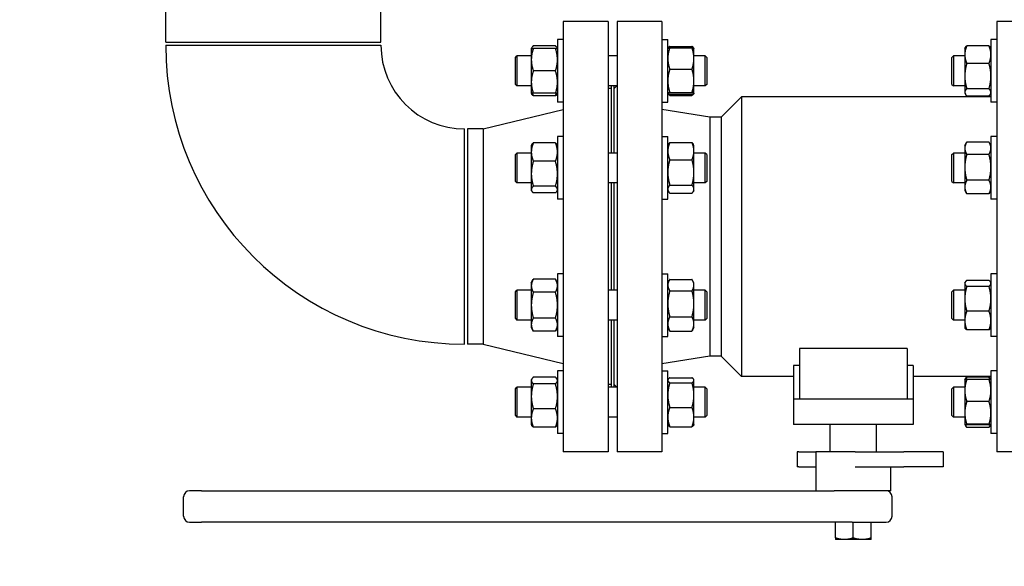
# Model space of a CAD drawing. Header units: inches. Extents: x 5 to 1128, y -85 to 748.
# Tile 302 of 656: x 366 to 386, y 579 to 591. Entities that reach past the tile are written whole.
import ezdxf

# ---------------------------------------------------------------- set-up
doc = ezdxf.new("R2010")
doc.units = ezdxf.units.IN
doc.header["$LTSCALE"] = 32
doc.header["$MEASUREMENT"] = 0
doc.layers.add('Dimension (ANSI)', color=7, linetype='Continuous', lineweight=25)
doc.layers.add('Visible (ANSI)', color=7, linetype='Continuous', lineweight=30)
doc.styles.add('Note Text (ANSI)', font='tahoma.ttf')
doc.dimstyles.new('SB Fraction-16 (ANSI)', dxfattribs={"dimscale": 32, "dimtxt": 0.125, "dimasz": 0.098425, "dimexe": 0.125, "dimexo": 0.0625, "dimgap": 0.031496, "dimtad": 0, "dimtih": 1, "dimtoh": 1, "dimdec": 4, "dimrnd": 1e-08, "dimzin": 0, "dimdsep": 46, "dimlunit": 5, "dimtxsty": 'Note Text (ANSI)', "dimcen": 0.09, "dimdle": 0.393701, "dimclrd": 256, "dimclre": 256, "dimclrt": 256, "dimadec": 0, "dimazin": 3, "dimtfac": 0.96, "dimtofl": 0, "dimtmove": 0, "dimatfit": 3, "dimfxl": 1, "dimfrac": 2, "dimtolj": 1, "dimtzin": 12, "dimlwd": -1, "dimlwe": -1, "dimarcsym": 0})

# ---------------------------------------------------------------- blocks, each defined once
blk = doc.blocks.new('*D19')
at = {"layer": 'Defpoints', "color": 0, "transparency": 16777216}
for p in [(484.781, 699.94), (324.685, 555.94), (484.781, 555.94)]:
    blk.add_point(p, dxfattribs=at)
at = {"layer": 'Dimension (ANSI)', "transparency": 16777216}
for p, q in [((482.781, 699.94), (320.685, 699.94)), ((324.685, 696.79), (324.685, 635.454)), ((324.685, 559.089), (324.685, 629.425)), ((482.781, 555.94), (320.685, 555.94))]:
    blk.add_line(p, q, dxfattribs=at)
for points in [[(324.16, 696.79), (325.21, 696.79), (324.685, 699.94)], [(324.16, 559.089), (325.21, 559.089), (324.685, 555.94)]]:
    blk.add_solid(points, dxfattribs=at)
at = {"layer": 'Dimension (ANSI)', "transparency": 16777216, "insert": (320.552, 634.446), "char_height": 4, "attachment_point": 1, "style": 'Note Text (ANSI)'}
blk.add_mtext('\\A1;144', dxfattribs=at)

msp = doc.modelspace()

# ---------------------------------------------------------------- linework, layer by layer
at = {"layer": 'Visible (ANSI)'}
for p, q in [((368.90563, 590.18978), (368.90563, 596.15478)), ((373.40563, 590.18978), (373.40563, 596.15478)), ((377.21813, 590.62728), (377.21813, 581.62728)), ((378.15813, 590.62728), (377.21813, 590.62728)), ((378.15813, 590.62728), (378.15813, 581.62728)), ((378.34063, 590.62728), (378.34063, 581.62728)), ((379.28063, 590.62728), (378.34063, 590.62728)), ((379.28063, 590.62728), (379.28063, 581.62728)), ((386.28063, 590.62728), (386.28063, 581.62728)), ((387.22063, 590.62728), (386.28063, 590.62728)), ((368.90563, 590.18978), (373.40563, 590.18978)), ((377.09613, 590.24808), (377.09613, 588.93558)), ((377.21813, 590.24808), (377.09613, 590.24808)), ((379.28063, 590.24853), (379.40263, 590.24853)), ((379.40263, 588.93603), (379.40263, 590.24853)), ((386.15863, 590.24853), (386.15863, 588.93603)), ((386.28063, 590.24853), (386.15863, 590.24853)), ((368.90563, 590.12728), (373.40563, 590.12728)), ((376.54913, 590.06058), (376.55868, 590.07711)), ((376.54913, 590.06058), (376.54913, 589.8262)), ((377.05427, 590.11465), (376.591, 590.11465)), ((377.05427, 590.06058), (376.591, 590.06058)), ((377.09613, 590.06058), (377.08659, 590.07711)), ((379.40263, 590.06103), (379.40316, 590.06195)), ((379.40373, 590.06275), (379.4081, 590.07032)), ((379.4445, 590.10515), (379.90777, 590.10515)), ((379.4445, 590.07702), (379.90777, 590.07702)), ((379.94854, 590.06275), (379.94417, 590.07032)), ((379.94963, 590.06103), (379.9491, 590.06195)), ((379.94963, 589.85156), (379.94963, 590.06103)), ((385.61163, 590.06103), (385.62327, 590.08119)), ((385.61163, 590.06103), (385.61163, 589.93235)), ((386.11677, 590.11861), (385.6535, 590.11861)), ((386.15863, 590.06103), (386.147, 590.08119)), ((376.21813, 589.87303), (376.24943, 589.90433)), ((376.21813, 589.31063), (376.21813, 589.87303)), ((376.24943, 589.90433), (376.24943, 589.27933)), ((376.54913, 589.90433), (376.24943, 589.90433)), ((376.54913, 589.8262), (376.54913, 589.35745)), ((378.34063, 589.90433), (378.15813, 589.90433)), ((380.18683, 589.90433), (379.94963, 589.90433)), ((379.94963, 589.38372), (379.94963, 589.85156)), ((380.18683, 589.27933), (380.18683, 589.90433)), ((380.21813, 589.87303), (380.18683, 589.90433)), ((380.21813, 589.87303), (380.21813, 589.31063)), ((385.34313, 589.87303), (385.37443, 589.90433)), ((385.34313, 589.31063), (385.34313, 589.87303)), ((385.37443, 589.90433), (385.37443, 589.27933)), ((385.61163, 589.90433), (385.37443, 589.90433)), ((385.61163, 589.93235), (385.61163, 589.48293)), ((377.05427, 589.59183), (376.591, 589.59183)), ((379.4445, 589.62609), (379.90777, 589.62609)), ((386.11677, 589.74609), (385.6535, 589.74609)), ((379.94963, 589.12445), (379.94963, 589.38372)), ((385.61163, 589.48293), (385.61163, 589.14286)), ((376.21813, 589.31063), (376.24943, 589.27933)), ((376.54913, 589.27933), (376.24943, 589.27933)), ((376.54913, 589.35745), (376.54913, 589.12308)), ((378.34063, 589.27933), (378.15813, 589.27933)), ((378.21813, 589.22228), (378.15813, 589.22228)), ((378.21813, 589.27933), (378.21813, 587.87484)), ((378.28063, 587.87484), (378.28063, 589.27933)), ((378.28063, 589.22228), (378.33768, 589.27933)), ((380.18683, 589.27933), (379.94963, 589.27933)), ((380.21813, 589.31063), (380.18683, 589.27933)), ((385.34313, 589.31063), (385.37443, 589.27933)), ((385.61163, 589.27933), (385.37443, 589.27933)), ((386.11677, 589.21976), (385.6535, 589.21976)), ((376.54913, 589.12308), (376.55868, 589.10654)), ((377.05427, 589.12308), (376.591, 589.12308)), ((377.05427, 589.06901), (376.591, 589.06901)), ((377.09613, 589.12308), (377.08659, 589.10654)), ((379.40263, 589.12353), (379.40316, 589.12261)), ((379.40263, 589.12335), (379.4081, 589.11389)), ((379.4445, 589.14135), (379.90777, 589.14135)), ((379.4445, 589.10754), (379.90777, 589.10754)), ((379.4445, 589.07905), (379.90777, 589.07905)), ((379.94963, 589.12335), (379.94417, 589.11389)), ((379.94963, 589.12353), (379.9491, 589.12261)), ((379.94963, 589.12353), (379.94963, 589.12445)), ((379.94963, 589.12335), (379.94963, 589.12353)), ((380.51663, 588.62728), (380.94063, 589.05128)), ((380.94063, 589.05128), (380.94063, 583.20328)), ((386.15863, 589.05128), (380.94063, 589.05128)), ((385.61163, 589.14286), (385.61163, 589.12353)), ((385.61163, 589.12353), (385.62327, 589.10337)), ((386.11677, 589.06595), (385.6535, 589.06595)), ((386.15863, 589.12353), (386.147, 589.10337)), ((375.5448, 588.37728), (377.21813, 588.78228)), ((377.21813, 588.93558), (377.09613, 588.93558)), ((379.28063, 588.93603), (379.40263, 588.93603)), ((380.28063, 588.62728), (379.28063, 588.78566)), ((386.28063, 588.93603), (386.15863, 588.93603)), ((380.28063, 588.62728), (380.28063, 583.62728)), ((380.51663, 588.62728), (380.28063, 588.62728)), ((380.51663, 588.62728), (380.51663, 583.62728)), ((375.15563, 583.87728), (375.15563, 588.37728)), ((375.21813, 588.37728), (375.21813, 583.87728)), ((375.5448, 588.37728), (375.21813, 588.37728)), ((375.5448, 588.37728), (375.5448, 583.87728)), ((377.09613, 588.21859), (377.09613, 586.90609)), ((377.21813, 588.21859), (377.09613, 588.21859)), ((379.28063, 588.21896), (379.40263, 588.21896)), ((379.40263, 586.90646), (379.40263, 588.21896)), ((386.15863, 588.21896), (386.15863, 586.90646)), ((386.28063, 588.21896), (386.15863, 588.21896)), ((376.54913, 588.03109), (376.55868, 588.04763)), ((376.54913, 588.03109), (376.54913, 587.8938)), ((377.05427, 588.08517), (376.591, 588.08517)), ((377.09613, 588.03109), (377.08659, 588.04763)), ((379.40263, 588.03146), (379.41752, 588.05724)), ((379.4445, 588.09326), (379.90777, 588.09326)), ((379.94963, 588.03146), (379.93475, 588.05724)), ((379.94963, 587.91422), (379.94963, 588.03146)), ((385.61163, 588.03146), (385.64892, 588.09605)), ((385.61163, 588.03146), (385.61163, 587.97469)), ((385.61163, 587.97469), (385.61163, 587.57506)), ((386.11677, 588.10378), (385.6535, 588.10378)), ((386.15863, 588.03146), (386.12134, 588.09605)), ((376.21813, 587.84354), (376.24943, 587.87484)), ((376.21813, 587.28114), (376.21813, 587.84354)), ((376.24943, 587.87484), (376.24943, 587.24984)), ((376.54913, 587.87484), (376.24943, 587.87484)), ((376.54913, 587.8938), (376.54913, 587.44102)), ((378.34063, 587.87484), (378.15813, 587.87484)), ((379.4445, 587.73518), (379.90777, 587.73518)), ((379.94963, 587.46991), (379.94963, 587.91422)), ((380.18683, 587.87484), (379.94963, 587.87484)), ((380.18683, 587.24984), (380.18683, 587.87484)), ((380.21813, 587.84354), (380.18683, 587.87484)), ((380.21813, 587.84354), (380.21813, 587.28114)), ((385.34313, 587.84354), (385.37443, 587.87484)), ((385.34313, 587.28114), (385.34313, 587.84354)), ((385.37443, 587.87484), (385.37443, 587.24984)), ((385.61163, 587.87484), (385.37443, 587.87484)), ((386.11677, 587.84559), (385.6535, 587.84559)), ((377.05427, 587.70243), (376.591, 587.70243)), ((385.61163, 587.57506), (385.61163, 587.16307)), ((376.54913, 587.44102), (376.54913, 587.10956)), ((379.94963, 587.11839), (379.94963, 587.46991)), ((386.11677, 587.30452), (385.6535, 587.30452)), ((376.21813, 587.28114), (376.24943, 587.24984)), ((376.54913, 587.24984), (376.24943, 587.24984)), ((376.54913, 587.10956), (376.54913, 587.09359)), ((377.05427, 587.17961), (376.591, 587.17961)), ((378.34063, 587.24984), (378.15813, 587.24984)), ((378.21813, 587.24984), (378.21813, 585.00472)), ((378.28063, 585.00472), (378.28063, 587.24984)), ((379.4445, 587.20463), (379.90777, 587.20463)), ((380.18683, 587.24984), (379.94963, 587.24984)), ((379.94963, 587.09396), (379.94963, 587.11839)), ((380.21813, 587.28114), (380.18683, 587.24984)), ((385.34313, 587.28114), (385.37443, 587.24984)), ((385.61163, 587.24984), (385.37443, 587.24984)), ((385.61163, 587.16307), (385.61163, 587.09396)), ((376.54913, 587.09359), (376.55868, 587.07706)), ((377.05427, 587.03952), (376.591, 587.03952)), ((377.09613, 587.09359), (377.08659, 587.07706)), ((377.21813, 586.90609), (377.09613, 586.90609)), ((379.28063, 586.90646), (379.40263, 586.90646)), ((379.40263, 587.09396), (379.41752, 587.06818)), ((379.4445, 587.03215), (379.90777, 587.03215)), ((379.94963, 587.09396), (379.93475, 587.06818)), ((385.61163, 587.09396), (385.64892, 587.02937)), ((386.11677, 587.02163), (385.6535, 587.02163)), ((386.15863, 587.09396), (386.12134, 587.02937)), ((386.28063, 586.90646), (386.15863, 586.90646)), ((377.09613, 585.34847), (377.09613, 584.03597)), ((377.21813, 585.34847), (377.09613, 585.34847)), ((379.28063, 585.34853), (379.40263, 585.34853)), ((379.40263, 584.03603), (379.40263, 585.34853)), ((386.15863, 585.34853), (386.15863, 584.03603)), ((386.28063, 585.34853), (386.15863, 585.34853)), ((376.54913, 585.16097), (376.591, 585.23348)), ((376.54913, 585.16097), (376.54913, 585.09817)), ((376.54913, 585.09817), (376.54913, 584.69222)), ((377.05427, 585.23348), (376.591, 585.23348)), ((377.09613, 585.16097), (377.05427, 585.23348)), ((379.40263, 585.16103), (379.43419, 585.21569)), ((379.4445, 585.23249), (379.90777, 585.23249)), ((379.94963, 585.16103), (379.91807, 585.21569)), ((379.94963, 585.11208), (379.94963, 585.16103)), ((379.94963, 584.72156), (379.94963, 585.11208)), ((385.61163, 585.16103), (385.61931, 585.17433)), ((385.61163, 585.16103), (385.61163, 585.1481)), ((385.61163, 585.1481), (385.61163, 584.82549)), ((386.11677, 585.21123), (385.6535, 585.21123)), ((386.11677, 585.08496), (385.6535, 585.08496)), ((386.15863, 585.16103), (386.15095, 585.17433)), ((376.21813, 584.97342), (376.24943, 585.00472)), ((376.21813, 584.41102), (376.21813, 584.97342)), ((376.24943, 585.00472), (376.24943, 584.37972)), ((376.54913, 585.00472), (376.24943, 585.00472)), ((377.05427, 584.96285), (376.591, 584.96285)), ((378.34063, 585.00472), (378.15813, 585.00472)), ((379.4445, 584.99167), (379.90777, 584.99167)), ((380.18683, 585.00472), (379.94963, 585.00472)), ((380.18683, 584.37972), (380.18683, 585.00472)), ((380.21813, 584.97342), (380.18683, 585.00472)), ((380.21813, 584.97342), (380.21813, 584.41102)), ((385.34313, 584.97342), (385.37443, 585.00472)), ((385.34313, 584.41102), (385.34313, 584.97342)), ((385.37443, 585.00472), (385.37443, 584.37972)), ((385.61163, 585.00472), (385.37443, 585.00472)), ((376.54913, 584.69222), (376.54913, 584.28627)), ((379.94963, 584.30176), (379.94963, 584.72156)), ((385.61163, 584.82549), (385.61163, 584.36967)), ((377.05427, 584.42158), (376.591, 584.42158)), ((379.4445, 584.45146), (379.90777, 584.45146)), ((386.11677, 584.56601), (385.6535, 584.56601)), ((376.21813, 584.41102), (376.24943, 584.37972)), ((376.54913, 584.37972), (376.24943, 584.37972)), ((376.54913, 584.28627), (376.54913, 584.22347)), ((376.54913, 584.22347), (376.591, 584.15095)), ((377.09613, 584.22347), (377.05427, 584.15095)), ((378.34063, 584.37972), (378.15813, 584.37972)), ((378.21813, 584.37972), (378.21813, 582.97523)), ((378.28063, 582.97523), (378.28063, 584.37972)), ((379.40263, 584.22353), (379.43419, 584.16887)), ((379.94963, 584.22353), (379.91807, 584.16887)), ((380.18683, 584.37972), (379.94963, 584.37972)), ((379.94963, 584.22353), (379.94963, 584.30176)), ((380.21813, 584.41102), (380.18683, 584.37972)), ((385.34313, 584.41102), (385.37443, 584.37972)), ((385.61163, 584.37972), (385.37443, 584.37972)), ((385.61163, 584.36967), (385.61163, 584.22353)), ((385.61163, 584.22353), (385.61931, 584.21023)), ((386.15863, 584.22353), (386.15095, 584.21023)), ((377.05427, 584.15095), (376.591, 584.15095)), ((377.21813, 584.03597), (377.09613, 584.03597)), ((379.28063, 584.03603), (379.40263, 584.03603)), ((379.4445, 584.15207), (379.90777, 584.15207)), ((386.11677, 584.17333), (385.6535, 584.17333)), ((386.28063, 584.03603), (386.15863, 584.03603)), ((375.5448, 583.87728), (375.21813, 583.87728)), ((375.5448, 583.87728), (377.21813, 583.47228)), ((380.28063, 583.62728), (379.28063, 583.4689)), ((380.51663, 583.62728), (380.28063, 583.62728)), ((380.51663, 583.62728), (380.94063, 583.20328)), ((384.40563, 583.78479), (382.15563, 583.78479)), ((382.15563, 583.78479), (382.15563, 582.72928)), ((384.40563, 583.78479), (384.40563, 582.72928)), ((382.15563, 583.42836), (382.03063, 583.42836)), ((382.03063, 583.42836), (382.03063, 582.72928)), ((384.53063, 583.42836), (384.40563, 583.42836)), ((384.53063, 583.42836), (384.53063, 582.72928)), ((377.05427, 583.18555), (376.591, 583.18555)), ((377.09613, 583.31898), (377.09613, 582.00648)), ((377.21813, 583.31898), (377.09613, 583.31898)), ((379.28063, 583.31871), (379.40263, 583.31871)), ((379.40263, 582.00621), (379.40263, 583.31871)), ((382.03063, 583.20328), (380.94063, 583.20328)), ((386.15863, 583.20328), (384.53063, 583.20328)), ((386.11677, 583.18861), (385.6535, 583.18861)), ((386.15863, 583.31871), (386.15863, 582.00621)), ((386.28063, 583.31871), (386.15863, 583.31871)), ((376.54913, 583.13148), (376.55868, 583.14802)), ((376.54913, 583.13148), (376.54913, 583.11551)), ((376.54913, 583.11551), (376.54913, 582.78405)), ((377.05427, 583.04546), (376.591, 583.04546)), ((377.09613, 583.13148), (377.08659, 583.14802)), ((378.21813, 583.03228), (378.15813, 583.03228)), ((378.28063, 583.03228), (378.33768, 582.97523)), ((379.40263, 583.13121), (379.4081, 583.14067)), ((379.4445, 583.17551), (379.90777, 583.17551)), ((379.4445, 583.06835), (379.90777, 583.06835)), ((379.94963, 583.13121), (379.94417, 583.14067)), ((379.94963, 583.12193), (379.94963, 583.13121)), ((379.94963, 582.81183), (379.94963, 583.12193)), ((385.61163, 583.13121), (385.61173, 583.13137)), ((385.61163, 583.13121), (385.61163, 582.90745)), ((385.61202, 583.13171), (385.62327, 583.15119)), ((386.11677, 583.13817), (385.6535, 583.13817)), ((386.15824, 583.13171), (386.147, 583.15119)), ((386.15863, 583.13121), (386.15854, 583.13137)), ((376.21813, 582.94393), (376.24943, 582.97523)), ((376.21813, 582.38153), (376.21813, 582.94393)), ((376.24943, 582.97523), (376.24943, 582.35023)), ((376.54913, 582.97523), (376.24943, 582.97523)), ((376.54913, 582.78405), (376.54913, 582.33128)), ((378.34063, 582.97523), (378.15813, 582.97523)), ((380.18683, 582.97523), (379.94963, 582.97523)), ((379.94963, 582.35235), (379.94963, 582.81183)), ((380.18683, 582.35023), (380.18683, 582.97523)), ((380.21813, 582.94393), (380.18683, 582.97523)), ((380.21813, 582.94393), (380.21813, 582.38153)), ((385.34313, 582.94393), (385.37443, 582.97523)), ((385.34313, 582.38153), (385.34313, 582.94393)), ((385.37443, 582.97523), (385.37443, 582.35023)), ((385.61163, 582.97523), (385.37443, 582.97523)), ((385.61163, 582.90745), (385.61163, 582.43886)), ((382.03063, 582.72928), (382.03063, 582.19928)), ((384.53063, 582.72928), (382.03063, 582.72928)), ((384.53063, 582.72928), (384.53063, 582.19928)), ((386.11677, 582.67672), (385.6535, 582.67672)), ((376.21813, 582.38153), (376.24943, 582.35023)), ((377.05427, 582.52264), (376.591, 582.52264)), ((379.4445, 582.5553), (379.90777, 582.5553)), ((380.21813, 582.38153), (380.18683, 582.35023)), ((385.34313, 582.38153), (385.37443, 582.35023)), ((385.61163, 582.43886), (385.61163, 582.19387)), ((376.54913, 582.35023), (376.24943, 582.35023)), ((376.54913, 582.33128), (376.54913, 582.19398)), ((376.54913, 582.19398), (376.55868, 582.17745)), ((377.09613, 582.19398), (377.08659, 582.17745)), ((378.34063, 582.35023), (378.15813, 582.35023)), ((379.40263, 582.19371), (379.4081, 582.18424)), ((379.94963, 582.19371), (379.94417, 582.18424)), ((379.94963, 582.19371), (379.94963, 582.35235)), ((380.18683, 582.35023), (379.94963, 582.35023)), ((384.53063, 582.19928), (382.03063, 582.19928)), ((382.79763, 581.62228), (382.79763, 582.19928)), ((383.76363, 581.62228), (383.76363, 582.19928)), ((385.61163, 582.35023), (385.37443, 582.35023)), ((385.61163, 582.19387), (385.61163, 582.19371)), ((385.61163, 582.19371), (385.61173, 582.19354)), ((385.61163, 582.19371), (385.61163, 582.19353)), ((385.61163, 582.19353), (385.62327, 582.17337)), ((386.11677, 582.201), (385.6535, 582.201)), ((386.11677, 582.18674), (385.6535, 582.18674)), ((386.15863, 582.19353), (386.147, 582.17337)), ((386.15863, 582.19371), (386.15854, 582.19354)), ((377.05427, 582.13991), (376.591, 582.13991)), ((377.21813, 582.00648), (377.09613, 582.00648)), ((379.28063, 582.00621), (379.40263, 582.00621)), ((379.4445, 582.14941), (379.90777, 582.14941)), ((386.11677, 582.13595), (385.6535, 582.13595)), ((386.28063, 582.00621), (386.15863, 582.00621)), ((378.15813, 581.62728), (377.21813, 581.62728)), ((379.28063, 581.62728), (378.34063, 581.62728)), ((382.14431, 581.62228), (382.1077, 581.62228)), ((382.1077, 581.62228), (382.1077, 581.30928)), ((382.14431, 581.62228), (382.46397, 581.62228)), ((382.46397, 581.62228), (382.49938, 581.62228)), ((383.32082, 581.62228), (382.49938, 581.62228)), ((382.49938, 581.62228), (382.49938, 580.80928)), ((383.32082, 581.62228), (383.41564, 581.62228)), ((383.41564, 581.62228), (384.34059, 581.62228)), ((385.01941, 581.62228), (384.34059, 581.62228)), ((385.01941, 581.62228), (385.02224, 581.62228)), ((385.16283, 581.62228), (385.02224, 581.62228)), ((385.16283, 581.62228), (385.16283, 581.30928)), ((387.22063, 581.62728), (386.28063, 581.62728)), ((382.14431, 581.30928), (382.1077, 581.30928)), ((382.14431, 581.30928), (382.46397, 581.30928)), ((382.46397, 581.30928), (382.49938, 581.30928)), ((383.32082, 581.30928), (383.41564, 581.30928)), ((383.41564, 581.30928), (384.34059, 581.30928)), ((384.06188, 581.30928), (384.06188, 580.80928)), ((385.01941, 581.30928), (384.34059, 581.30928)), ((385.01941, 581.30928), (385.02224, 581.30928)), ((385.16283, 581.30928), (385.02224, 581.30928)), ((369.65258, 580.80928), (369.40563, 580.80928)), ((369.65258, 580.80928), (382.88353, 580.80928)), ((384.06188, 580.80928), (382.88353, 580.80928)), ((369.28063, 580.27828), (369.28063, 580.68428)), ((384.09063, 580.27828), (384.09063, 580.68428)), ((369.40563, 580.15328), (369.65258, 580.15328)), ((383.25901, 580.15328), (369.65258, 580.15328)), ((382.90563, 579.82277), (382.90563, 580.15328)), ((383.25901, 580.15328), (383.96563, 580.15328)), ((383.28063, 579.82277), (383.28063, 580.15328)), ((383.65563, 579.82277), (383.65563, 580.15328)), ((382.90563, 579.82277), (382.90563, 579.78928)), ((383.09313, 579.78928), (382.90563, 579.78928)), ((383.46813, 579.78928), (383.09313, 579.78928)), ((383.65563, 579.78928), (383.46813, 579.78928)), ((383.65563, 579.78928), (383.65563, 579.82277))]:
    msp.add_line(p, q, dxfattribs=at)
for centre, radius, start, end in [((375.15563, 590.12728), 6.25, 180, 270), ((375.15563, 590.12728), 1.75, 180, 270), ((369.40563, 580.68428), 0.125, 90, 180), ((383.96563, 580.68428), 0.125, 0, 90), ((369.40563, 580.27828), 0.125, 180, 270), ((383.96563, 580.27828), 0.125, 270, 0)]:
    msp.add_arc(centre, radius, start, end, dxfattribs=at)
for points, weights in [([(376.54913, 590.06058), (376.54913, 590.06058), (376.591, 590.06058)], [1, 1.0379548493, 1]), ([(376.591, 590.06058), (376.54913, 589.93498), (376.54913, 589.8262)], [1, 1.0379548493, 1]), ([(376.591, 590.11465), (376.55881, 590.08579), (376.55147, 590.06058)], [1, 1.02892942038, 1.01375847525]), ([(377.0938, 590.06058), (377.08646, 590.08579), (377.05427, 590.11465)], [1.01375847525, 1.02892942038, 1]), ([(377.09613, 589.8262), (377.09613, 589.93498), (377.05427, 590.06058)], [1, 1.0379548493, 1]), ([(377.05427, 590.06058), (377.09613, 590.06058), (377.09613, 590.06058)], [1, 1.0379548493, 1]), ([(379.4445, 590.07702), (379.40263, 589.95619), (379.40263, 589.85156)], [1, 1.0379548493, 1]), ([(379.40316, 590.06195), (379.40721, 590.06895), (379.4445, 590.07702)], [1.00760249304, 1.03366983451, 1]), ([(379.4445, 590.10515), (379.41252, 590.08322), (379.40507, 590.06405)], [1, 1.02873856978, 1.01395672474]), ([(379.9472, 590.06405), (379.93975, 590.08322), (379.90777, 590.10515)], [1.01395672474, 1.02873856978, 1]), ([(379.90777, 590.07702), (379.94506, 590.06895), (379.9491, 590.06195)], [1, 1.03366983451, 1.00760249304]), ([(379.94963, 589.85156), (379.94963, 589.95619), (379.90777, 590.07702)], [1, 1.0379548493, 1]), ([(385.6535, 590.11861), (385.61163, 590.0188), (385.61163, 589.93235)], [1, 1.0379548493, 1]), ([(385.62327, 590.08119), (385.63352, 590.09895), (385.6535, 590.11861)], [1.01889881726, 1.01775604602, 1]), ([(386.15863, 589.93235), (386.15863, 590.0188), (386.11677, 590.11861)], [1, 1.0379548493, 1]), ([(386.11677, 590.11861), (386.13674, 590.09895), (386.147, 590.08119)], [1, 1.01775604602, 1.01889881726]), ([(376.54913, 589.8262), (376.54913, 589.71743), (376.591, 589.59183)], [1, 1.0379548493, 1]), ([(377.05427, 589.59183), (377.09613, 589.71743), (377.09613, 589.8262)], [1, 1.0379548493, 1]), ([(379.40263, 589.85156), (379.40263, 589.74692), (379.4445, 589.62609)], [1, 1.0379548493, 1]), ([(379.90777, 589.62609), (379.94963, 589.74692), (379.94963, 589.85156)], [1, 1.0379548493, 1]), ([(385.61163, 589.93235), (385.61163, 589.84591), (385.6535, 589.74609)], [1, 1.0379548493, 1]), ([(386.11677, 589.74609), (386.15863, 589.84591), (386.15863, 589.93235)], [1, 1.0379548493, 1]), ([(376.591, 589.59183), (376.54913, 589.46623), (376.54913, 589.35745)], [1, 1.0379548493, 1]), ([(377.09613, 589.35745), (377.09613, 589.46623), (377.05427, 589.59183)], [1, 1.0379548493, 1]), ([(379.4445, 589.62609), (379.40263, 589.49621), (379.40263, 589.38372)], [1, 1.0379548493, 1]), ([(379.94963, 589.38372), (379.94963, 589.49621), (379.90777, 589.62609)], [1, 1.0379548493, 1]), ([(385.6535, 589.74609), (385.61163, 589.60506), (385.61163, 589.48293)], [1, 1.0379548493, 1]), ([(386.15863, 589.48293), (386.15863, 589.60506), (386.11677, 589.74609)], [1, 1.0379548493, 1]), ([(379.40263, 589.38372), (379.40263, 589.27124), (379.4445, 589.14135)], [1, 1.0379548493, 1]), ([(379.90777, 589.14135), (379.94963, 589.27124), (379.94963, 589.38372)], [1, 1.0379548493, 1]), ([(385.61163, 589.48293), (385.61163, 589.36079), (385.6535, 589.21976)], [1, 1.0379548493, 1]), ([(386.11677, 589.21976), (386.15863, 589.36079), (386.15863, 589.48293)], [1, 1.0379548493, 1]), ([(376.54913, 589.35745), (376.54913, 589.24868), (376.591, 589.12308)], [1, 1.0379548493, 1]), ([(377.05427, 589.12308), (377.09613, 589.24868), (377.09613, 589.35745)], [1, 1.0379548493, 1]), ([(385.6535, 589.21976), (385.61163, 589.17855), (385.61163, 589.14286)], [1, 1.0379548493, 1]), ([(386.15863, 589.14286), (386.15863, 589.17855), (386.11677, 589.21976)], [1, 1.0379548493, 1]), ([(376.591, 589.12308), (376.54913, 589.12308), (376.54913, 589.12308)], [1, 1.0379548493, 1]), ([(376.591, 589.06901), (376.56892, 589.0888), (376.55868, 589.10654)], [1, 1.01965956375, 1.01895290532]), ([(376.57143, 589.12308), (376.57961, 589.09692), (376.591, 589.06901)], [1.01477953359, 1.01005189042, 1]), ([(377.09613, 589.12308), (377.09613, 589.12308), (377.05427, 589.12308)], [1, 1.0379548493, 1]), ([(377.05427, 589.06901), (377.06566, 589.09692), (377.07383, 589.12308)], [1, 1.01005189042, 1.01477953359]), ([(377.08659, 589.10654), (377.07634, 589.0888), (377.05427, 589.06901)], [1.01895290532, 1.01965956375, 1]), ([(379.4445, 589.14135), (379.40263, 589.13229), (379.40263, 589.12445)], [1, 1.0379548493, 1]), ([(379.40263, 589.12445), (379.40263, 589.1166), (379.4445, 589.10754)], [1, 1.0379548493, 1]), ([(379.4445, 589.07905), (379.41753, 589.09755), (379.4081, 589.11389)], [1, 1.02412243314, 1.01758255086]), ([(379.43325, 589.11013), (379.43841, 589.09488), (379.4445, 589.07905)], [1.00918921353, 1.00534822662, 1]), ([(379.94963, 589.12445), (379.94963, 589.13229), (379.90777, 589.14135)], [1, 1.0379548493, 1]), ([(379.90777, 589.10754), (379.94963, 589.1166), (379.94963, 589.12445)], [1, 1.0379548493, 1]), ([(379.94417, 589.11389), (379.93473, 589.09755), (379.90777, 589.07905)], [1.01758255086, 1.02412243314, 1]), ([(379.90777, 589.07905), (379.91386, 589.09488), (379.91901, 589.11013)], [1, 1.00534822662, 1.00918921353]), ([(385.61163, 589.14286), (385.61163, 589.10716), (385.6535, 589.06595)], [1, 1.0379548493, 1]), ([(386.11677, 589.06595), (386.15863, 589.10716), (386.15863, 589.14286)], [1, 1.0379548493, 1]), ([(376.591, 588.08517), (376.54913, 587.98261), (376.54913, 587.8938)], [1, 1.0379548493, 1]), ([(376.55868, 588.04763), (376.56892, 588.06537), (376.591, 588.08517)], [1.01895290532, 1.01965956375, 1]), ([(377.09613, 587.8938), (377.09613, 587.98261), (377.05427, 588.08517)], [1, 1.0379548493, 1]), ([(377.05427, 588.08517), (377.07634, 588.06537), (377.08659, 588.04763)], [1, 1.01965956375, 1.01895290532]), ([(379.4445, 588.09326), (379.40263, 587.99731), (379.40263, 587.91422)], [1, 1.0379548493, 1]), ([(379.41752, 588.05724), (379.42745, 588.07443), (379.4445, 588.09326)], [1.01819328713, 1.01511984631, 1]), ([(379.90777, 588.09326), (379.92482, 588.07443), (379.93475, 588.05724)], [1, 1.01511984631, 1.01819328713]), ([(379.94963, 587.91422), (379.94963, 587.99731), (379.90777, 588.09326)], [1, 1.0379548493, 1]), ([(385.6535, 588.10378), (385.61163, 588.0346), (385.61163, 587.97469)], [1, 1.0379548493, 1]), ([(385.61163, 587.97469), (385.61163, 587.91478), (385.6535, 587.84559)], [1, 1.0379548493, 1]), ([(386.15863, 587.97469), (386.15863, 588.0346), (386.11677, 588.10378)], [1, 1.0379548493, 1]), ([(386.11677, 587.84559), (386.15863, 587.91478), (386.15863, 587.97469)], [1, 1.0379548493, 1]), ([(376.54913, 587.8938), (376.54913, 587.80499), (376.591, 587.70243)], [1, 1.0379548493, 1]), ([(377.05427, 587.70243), (377.09613, 587.80499), (377.09613, 587.8938)], [1, 1.0379548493, 1]), ([(379.40263, 587.91422), (379.40263, 587.83113), (379.4445, 587.73518)], [1, 1.0379548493, 1]), ([(379.4445, 587.73518), (379.40263, 587.59302), (379.40263, 587.46991)], [1, 1.0379548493, 1]), ([(379.90777, 587.73518), (379.94963, 587.83113), (379.94963, 587.91422)], [1, 1.0379548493, 1]), ([(379.94963, 587.46991), (379.94963, 587.59302), (379.90777, 587.73518)], [1, 1.0379548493, 1]), ([(385.6535, 587.84559), (385.61163, 587.70061), (385.61163, 587.57506)], [1, 1.0379548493, 1]), ([(386.15863, 587.57506), (386.15863, 587.70061), (386.11677, 587.84559)], [1, 1.0379548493, 1]), ([(376.591, 587.70243), (376.54913, 587.56234), (376.54913, 587.44102)], [1, 1.0379548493, 1]), ([(377.09613, 587.44102), (377.09613, 587.56234), (377.05427, 587.70243)], [1, 1.0379548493, 1]), ([(385.61163, 587.57506), (385.61163, 587.4495), (385.6535, 587.30452)], [1, 1.0379548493, 1]), ([(386.11677, 587.30452), (386.15863, 587.4495), (386.15863, 587.57506)], [1, 1.0379548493, 1]), ([(376.54913, 587.44102), (376.54913, 587.3197), (376.591, 587.17961)], [1, 1.0379548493, 1]), ([(377.05427, 587.17961), (377.09613, 587.3197), (377.09613, 587.44102)], [1, 1.0379548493, 1]), ([(379.40263, 587.46991), (379.40263, 587.34679), (379.4445, 587.20463)], [1, 1.0379548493, 1]), ([(379.90777, 587.20463), (379.94963, 587.34679), (379.94963, 587.46991)], [1, 1.0379548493, 1]), ([(385.6535, 587.30452), (385.61163, 587.22872), (385.61163, 587.16307)], [1, 1.0379548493, 1]), ([(386.15863, 587.16307), (386.15863, 587.22872), (386.11677, 587.30452)], [1, 1.0379548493, 1]), ([(376.591, 587.17961), (376.54913, 587.14207), (376.54913, 587.10956)], [1, 1.0379548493, 1]), ([(376.54913, 587.10956), (376.54913, 587.07706), (376.591, 587.03952)], [1, 1.0379548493, 1]), ([(377.09613, 587.10956), (377.09613, 587.14207), (377.05427, 587.17961)], [1, 1.0379548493, 1]), ([(377.05427, 587.03952), (377.09613, 587.07706), (377.09613, 587.10956)], [1, 1.0379548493, 1]), ([(379.4445, 587.20463), (379.40263, 587.15842), (379.40263, 587.11839)], [1, 1.0379548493, 1]), ([(379.40263, 587.11839), (379.40263, 587.07837), (379.4445, 587.03215)], [1, 1.0379548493, 1]), ([(379.94963, 587.11839), (379.94963, 587.15842), (379.90777, 587.20463)], [1, 1.0379548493, 1]), ([(379.90777, 587.03215), (379.94963, 587.07837), (379.94963, 587.11839)], [1, 1.0379548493, 1]), ([(385.61163, 587.16307), (385.61163, 587.09743), (385.6535, 587.02163)], [1, 1.0379548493, 1]), ([(386.11677, 587.02163), (386.15863, 587.09743), (386.15863, 587.16307)], [1, 1.0379548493, 1]), ([(385.6535, 587.02163), (385.65114, 587.02553), (385.64892, 587.02937)], [1, 1.00206469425, 1.00390475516]), ([(386.12134, 587.02937), (386.11912, 587.02553), (386.11677, 587.02163)], [1.00390475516, 1.00206469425, 1]), ([(376.591, 585.23348), (376.54913, 585.16097), (376.54913, 585.09817)], [1, 1.0379548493, 1]), ([(376.54913, 585.09817), (376.54913, 585.03537), (376.591, 584.96285)], [1, 1.0379548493, 1]), ([(377.09613, 585.09817), (377.09613, 585.16097), (377.05427, 585.23348)], [1, 1.0379548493, 1]), ([(377.05427, 584.96285), (377.09613, 585.03537), (377.09613, 585.09817)], [1, 1.0379548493, 1]), ([(379.4445, 585.23249), (379.40263, 585.16796), (379.40263, 585.11208)], [1, 1.0379548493, 1]), ([(379.40263, 585.11208), (379.40263, 585.05619), (379.4445, 584.99167)], [1, 1.0379548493, 1]), ([(379.94963, 585.11208), (379.94963, 585.16796), (379.90777, 585.23249)], [1, 1.0379548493, 1]), ([(379.90777, 584.99167), (379.94963, 585.05619), (379.94963, 585.11208)], [1, 1.0379548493, 1]), ([(385.6535, 585.21123), (385.61163, 585.1774), (385.61163, 585.1481)], [1, 1.0379548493, 1]), ([(385.61163, 585.1481), (385.61163, 585.1188), (385.6535, 585.08496)], [1, 1.0379548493, 1]), ([(385.6535, 585.08496), (385.61163, 584.94591), (385.61163, 584.82549)], [1, 1.0379548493, 1]), ([(386.15863, 585.1481), (386.15863, 585.1774), (386.11677, 585.21123)], [1, 1.0379548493, 1]), ([(386.11677, 585.08496), (386.15863, 585.1188), (386.15863, 585.1481)], [1, 1.0379548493, 1]), ([(386.15863, 584.82549), (386.15863, 584.94591), (386.11677, 585.08496)], [1, 1.0379548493, 1]), ([(376.591, 584.96285), (376.54913, 584.81782), (376.54913, 584.69222)], [1, 1.0379548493, 1]), ([(377.09613, 584.69222), (377.09613, 584.81782), (377.05427, 584.96285)], [1, 1.0379548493, 1]), ([(379.4445, 584.99167), (379.40263, 584.84692), (379.40263, 584.72156)], [1, 1.0379548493, 1]), ([(379.94963, 584.72156), (379.94963, 584.84692), (379.90777, 584.99167)], [1, 1.0379548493, 1]), ([(376.54913, 584.69222), (376.54913, 584.56662), (376.591, 584.42158)], [1, 1.0379548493, 1]), ([(377.05427, 584.42158), (377.09613, 584.56662), (377.09613, 584.69222)], [1, 1.0379548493, 1]), ([(379.40263, 584.72156), (379.40263, 584.59621), (379.4445, 584.45146)], [1, 1.0379548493, 1]), ([(379.90777, 584.45146), (379.94963, 584.59621), (379.94963, 584.72156)], [1, 1.0379548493, 1]), ([(385.61163, 584.82549), (385.61163, 584.70506), (385.6535, 584.56601)], [1, 1.0379548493, 1]), ([(386.11677, 584.56601), (386.15863, 584.70506), (386.15863, 584.82549)], [1, 1.0379548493, 1]), ([(376.591, 584.42158), (376.54913, 584.34907), (376.54913, 584.28627)], [1, 1.0379548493, 1]), ([(377.09613, 584.28627), (377.09613, 584.34907), (377.05427, 584.42158)], [1, 1.0379548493, 1]), ([(379.4445, 584.45146), (379.40263, 584.37124), (379.40263, 584.30176)], [1, 1.0379548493, 1]), ([(379.94963, 584.30176), (379.94963, 584.37124), (379.90777, 584.45146)], [1, 1.0379548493, 1]), ([(385.6535, 584.56601), (385.61163, 584.46079), (385.61163, 584.36967)], [1, 1.0379548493, 1]), ([(386.15863, 584.36967), (386.15863, 584.46079), (386.11677, 584.56601)], [1, 1.0379548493, 1]), ([(376.54913, 584.28627), (376.54913, 584.22347), (376.591, 584.15095)], [1, 1.0379548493, 1]), ([(377.05427, 584.15095), (377.09613, 584.22347), (377.09613, 584.28627)], [1, 1.0379548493, 1]), ([(379.40263, 584.30176), (379.40263, 584.23229), (379.4445, 584.15207)], [1, 1.0379548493, 1]), ([(379.90777, 584.15207), (379.94963, 584.23229), (379.94963, 584.30176)], [1, 1.0379548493, 1]), ([(385.61163, 584.36967), (385.61163, 584.27855), (385.6535, 584.17333)], [1, 1.0379548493, 1]), ([(386.11677, 584.17333), (386.15863, 584.27855), (386.15863, 584.36967)], [1, 1.0379548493, 1]), ([(379.4445, 584.15207), (379.43896, 584.16061), (379.43419, 584.16887)], [1, 1.0048629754, 1.0084798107]), ([(379.91807, 584.16887), (379.91331, 584.16061), (379.90777, 584.15207)], [1.0084798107, 1.0048629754, 1]), ([(385.6535, 584.17333), (385.62935, 584.19285), (385.61931, 584.21023)], [1, 1.0215494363, 1.01862883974]), ([(386.15095, 584.21023), (386.14092, 584.19285), (386.11677, 584.17333)], [1.01862883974, 1.0215494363, 1]), ([(376.591, 583.18555), (376.54913, 583.14802), (376.54913, 583.11551)], [1, 1.0379548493, 1]), ([(377.09613, 583.11551), (377.09613, 583.14802), (377.05427, 583.18555)], [1, 1.0379548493, 1]), ([(385.62327, 583.15119), (385.63352, 583.16895), (385.6535, 583.18861)], [1.01889881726, 1.01775604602, 1]), ([(385.6535, 583.18861), (385.64215, 583.16154), (385.63399, 583.13617)], [1, 1.01001544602, 1.01474518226]), ([(386.13628, 583.13617), (386.12812, 583.16154), (386.11677, 583.18861)], [1.01474518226, 1.01001544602, 1]), ([(386.11677, 583.18861), (386.13674, 583.16895), (386.147, 583.15119)], [1, 1.01775604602, 1.01889881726]), ([(376.54913, 583.11551), (376.54913, 583.083), (376.591, 583.04546)], [1, 1.0379548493, 1]), ([(376.591, 583.04546), (376.54913, 582.90537), (376.54913, 582.78405)], [1, 1.0379548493, 1]), ([(377.05427, 583.04546), (377.09613, 583.083), (377.09613, 583.11551)], [1, 1.0379548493, 1]), ([(377.09613, 582.78405), (377.09613, 582.90537), (377.05427, 583.04546)], [1, 1.0379548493, 1]), ([(379.4445, 583.17551), (379.40263, 583.14679), (379.40263, 583.12193)], [1, 1.0379548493, 1]), ([(379.40263, 583.12193), (379.40263, 583.09706), (379.4445, 583.06835)], [1, 1.0379548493, 1]), ([(379.4445, 583.06835), (379.40263, 582.93088), (379.40263, 582.81183)], [1, 1.0379548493, 1]), ([(379.94963, 583.12193), (379.94963, 583.14679), (379.90777, 583.17551)], [1, 1.0379548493, 1]), ([(379.90777, 583.06835), (379.94963, 583.09706), (379.94963, 583.12193)], [1, 1.0379548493, 1]), ([(379.94963, 582.81183), (379.94963, 582.93088), (379.90777, 583.06835)], [1, 1.0379548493, 1]), ([(385.6535, 583.13817), (385.61163, 583.01453), (385.61163, 582.90745)], [1, 1.0379548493, 1]), ([(385.61173, 583.13137), (385.61355, 583.13453), (385.6535, 583.13817)], [1.00343145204, 1.03615364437, 1]), ([(386.11677, 583.13817), (386.15672, 583.13453), (386.15854, 583.13137)], [1, 1.03615364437, 1.00343145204]), ([(386.15863, 582.90745), (386.15863, 583.01453), (386.11677, 583.13817)], [1, 1.0379548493, 1]), ([(376.54913, 582.78405), (376.54913, 582.66273), (376.591, 582.52264)], [1, 1.0379548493, 1]), ([(377.05427, 582.52264), (377.09613, 582.66273), (377.09613, 582.78405)], [1, 1.0379548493, 1]), ([(379.40263, 582.81183), (379.40263, 582.69277), (379.4445, 582.5553)], [1, 1.0379548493, 1]), ([(379.90777, 582.5553), (379.94963, 582.69277), (379.94963, 582.81183)], [1, 1.0379548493, 1]), ([(385.61163, 582.90745), (385.61163, 582.80036), (385.6535, 582.67672)], [1, 1.0379548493, 1]), ([(386.11677, 582.67672), (386.15863, 582.80036), (386.15863, 582.90745)], [1, 1.0379548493, 1]), ([(385.6535, 582.67672), (385.61163, 582.54925), (385.61163, 582.43886)], [1, 1.0379548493, 1]), ([(386.15863, 582.43886), (386.15863, 582.54925), (386.11677, 582.67672)], [1, 1.0379548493, 1]), ([(376.591, 582.52264), (376.54913, 582.42009), (376.54913, 582.33128)], [1, 1.0379548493, 1]), ([(377.09613, 582.33128), (377.09613, 582.42009), (377.05427, 582.52264)], [1, 1.0379548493, 1]), ([(379.4445, 582.5553), (379.40263, 582.44654), (379.40263, 582.35235)], [1, 1.0379548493, 1]), ([(379.94963, 582.35235), (379.94963, 582.44654), (379.90777, 582.5553)], [1, 1.0379548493, 1]), ([(385.61163, 582.43886), (385.61163, 582.32847), (385.6535, 582.201)], [1, 1.0379548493, 1]), ([(386.11677, 582.201), (386.15863, 582.32847), (386.15863, 582.43886)], [1, 1.0379548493, 1]), ([(376.54913, 582.33128), (376.54913, 582.24246), (376.591, 582.13991)], [1, 1.0379548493, 1]), ([(376.591, 582.13991), (376.56892, 582.1597), (376.55868, 582.17745)], [1, 1.01965956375, 1.01895290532]), ([(377.05427, 582.13991), (377.09613, 582.24246), (377.09613, 582.33128)], [1, 1.0379548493, 1]), ([(377.08659, 582.17745), (377.07634, 582.1597), (377.05427, 582.13991)], [1.01895290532, 1.01965956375, 1]), ([(379.40263, 582.35235), (379.40263, 582.25817), (379.4445, 582.14941)], [1, 1.0379548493, 1]), ([(379.4445, 582.14941), (379.41753, 582.1679), (379.4081, 582.18424)], [1, 1.02412243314, 1.01758255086]), ([(379.90777, 582.14941), (379.94963, 582.25817), (379.94963, 582.35235)], [1, 1.0379548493, 1]), ([(379.94417, 582.18424), (379.93473, 582.1679), (379.90777, 582.14941)], [1.01758255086, 1.02412243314, 1]), ([(385.6535, 582.201), (385.61163, 582.19718), (385.61163, 582.19387)], [1, 1.0379548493, 1]), ([(385.61163, 582.19387), (385.61163, 582.19056), (385.6535, 582.18674)], [1, 1.0379548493, 1]), ([(385.61495, 582.19193), (385.6232, 582.16578), (385.6535, 582.13595)], [1.01542672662, 1.02718614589, 1]), ([(386.15863, 582.19387), (386.15863, 582.19718), (386.11677, 582.201)], [1, 1.0379548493, 1]), ([(386.11677, 582.18674), (386.15863, 582.19056), (386.15863, 582.19387)], [1, 1.0379548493, 1]), ([(386.11677, 582.13595), (386.14707, 582.16578), (386.15531, 582.19193)], [1, 1.02718614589, 1.01542672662]), ([(383.09313, 579.78928), (383.00611, 579.78928), (382.90563, 579.82277)], [1.93154329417, 1.93154329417, 1.79286472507]), ([(383.28063, 579.82277), (383.18015, 579.78928), (383.09313, 579.78928)], [1.79286472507, 1.93154329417, 1.93154329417]), ([(383.46813, 579.78928), (383.38111, 579.78928), (383.28063, 579.82277)], [1.93154329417, 1.93154329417, 1.79286472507]), ([(383.65563, 579.82277), (383.55515, 579.78928), (383.46813, 579.78928)], [1.79286472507, 1.93154329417, 1.93154329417])]:
    msp.add_rational_spline(points, weights, degree=2, dxfattribs=at)

# ---------------------------------------------------------------- dimensions: what is measured, and where the dimension line sits
at = {"layer": 'Dimension (ANSI)'}
dim = msp.add_linear_dim(base=(324.68489, 555.93978), p1=(484.78063, 699.93978), p2=(484.78063, 555.93978), angle=90, dimstyle='SB Fraction-16 (ANSI)', override={"dimgap": 0.031496, "dimdec": 4, "dimtol": 0, "dimlim": 0, "dimtp": 0, "dimtm": 0, "dimtdec": 2, "dimatfit": 1}, dxfattribs=at)
dim.commit()
dim.dimension.update_dxf_attribs({"geometry": '*D19', "text_midpoint": (324.68489, 632.43978), "dimtype": 160})

doc.saveas('drawing.dxf')
